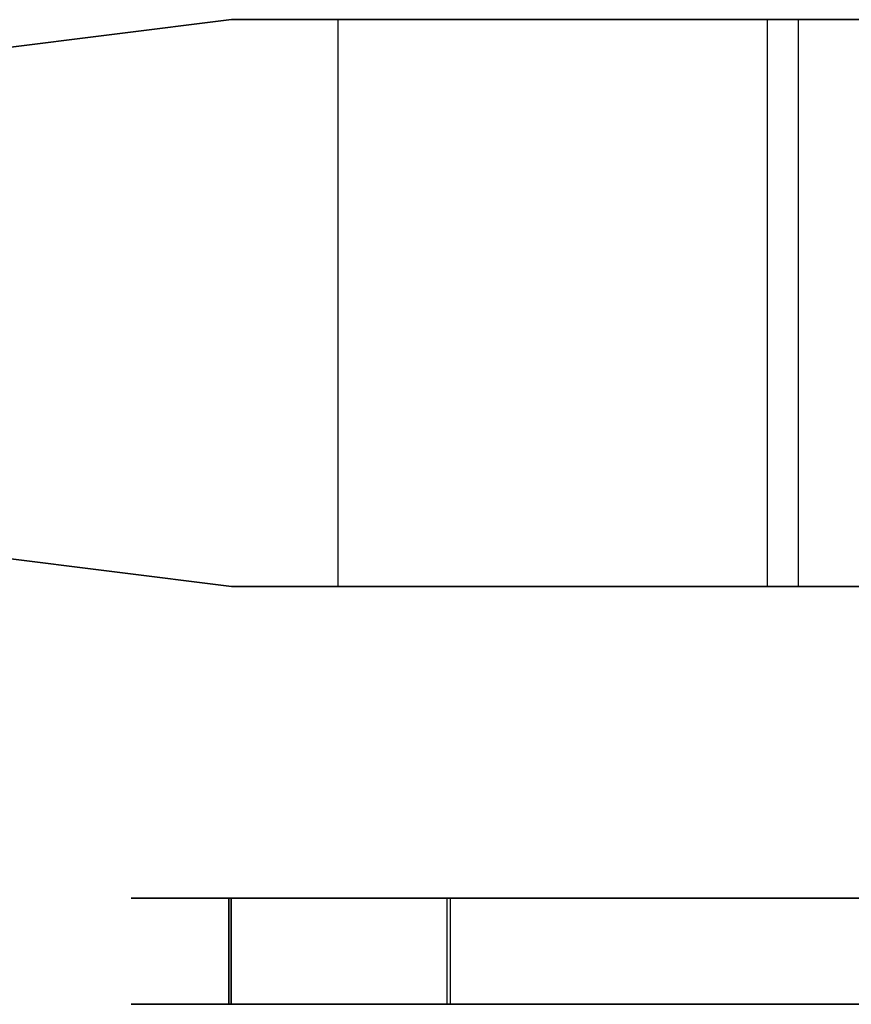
# Model space of a CAD drawing. Header units: millimetres. Extents: x 0 to 1524, y 0 to 1016.
# Tile 303 of 352: x 1391.87 to 1393.04, y 398.56 to 399.95. Entities that reach past the tile are written whole.
import ezdxf

# ---------------------------------------------------------------- set-up
doc = ezdxf.new("R2010")
doc.units = ezdxf.units.MM
doc.header["$LTSCALE"] = 83.82
doc.layers.get('0').update_dxf_attribs({"linetype": 'CONTINUOUS'})

msp = doc.modelspace()

# ---------------------------------------------------------------- linework, layer by layer
at = {"color": 6, "linetype": 'CONTINUOUS'}
for p, q in [((1392.1654, 399.9467), (1391.6654, 399.8842)), ((1391.6654, 399.8842), (1392.1654, 399.9467)), ((1392.1654, 399.9467), (1391.6654, 399.8842)), ((1391.6654, 399.8842), (1392.1654, 399.9467)), ((1392.1654, 399.9467), (1391.6654, 399.8842)), ((1391.6654, 399.8842), (1392.1654, 399.9467)), ((1392.1654, 399.9467), (1391.6654, 399.8842)), ((1391.6654, 399.8842), (1392.1654, 399.9467)), ((1391.7093, 399.8896), (1392.1654, 399.9467)), ((1392.1654, 399.9467), (1391.7093, 399.8896)), ((1391.7093, 399.8896), (1392.1654, 399.9467)), ((1392.1654, 399.9467), (1391.7093, 399.8896)), ((1391.7093, 399.8896), (1392.1654, 399.9467)), ((1392.1654, 399.9467), (1391.7093, 399.8896)), ((1391.7093, 399.8896), (1392.1654, 399.9467)), ((1392.1654, 399.9467), (1391.7093, 399.8896)), ((1392.1654, 399.9467), (1392.3154, 399.9467)), ((1392.3154, 399.9467), (1392.1654, 399.9467)), ((1392.1654, 399.9467), (1392.3154, 399.9467)), ((1392.3154, 399.9467), (1392.1654, 399.9467)), ((1392.1654, 399.9467), (1392.3154, 399.9467)), ((1392.3154, 399.9467), (1392.1654, 399.9467)), ((1392.1654, 399.9467), (1392.3154, 399.9467)), ((1392.3154, 399.9467), (1392.1654, 399.9467)), ((1392.1654, 399.9467), (1392.3154, 399.9467)), ((1392.3154, 399.9467), (1392.1654, 399.9467)), ((1392.1654, 399.9467), (1392.3154, 399.9467)), ((1392.3154, 399.9467), (1392.1654, 399.9467)), ((1392.1654, 399.9467), (1392.3154, 399.9467)), ((1392.3154, 399.9467), (1392.1654, 399.9467)), ((1392.1654, 399.9467), (1392.3154, 399.9467)), ((1392.3154, 399.9467), (1392.1654, 399.9467)), ((1392.3154, 399.9467), (1392.3154, 399.1467)), ((1392.3154, 399.9467), (1392.9214, 399.9467)), ((1392.9654, 399.9467), (1392.3154, 399.9467)), ((1392.3154, 399.9467), (1392.3154, 399.1467)), ((1392.3154, 399.9467), (1392.9654, 399.9467)), ((1392.9214, 399.9467), (1392.3154, 399.9467)), ((1392.3154, 399.9467), (1392.3154, 399.1467)), ((1392.3154, 399.9467), (1392.3154, 399.1467)), ((1392.3154, 399.9467), (1392.3154, 399.1467)), ((1392.3154, 399.9467), (1392.9214, 399.9467)), ((1392.9654, 399.9467), (1392.3154, 399.9467)), ((1392.3154, 399.9467), (1392.3154, 399.1467)), ((1392.3154, 399.9467), (1392.9654, 399.9467)), ((1392.9214, 399.9467), (1392.3154, 399.9467)), ((1392.3154, 399.9467), (1392.3154, 399.1467)), ((1392.3154, 399.9467), (1392.3154, 399.1467)), ((1392.3154, 399.9467), (1392.3154, 399.1467)), ((1392.3154, 399.9467), (1392.9214, 399.9467)), ((1392.9654, 399.9467), (1392.3154, 399.9467)), ((1392.3154, 399.9467), (1392.3154, 399.1467)), ((1392.3154, 399.9467), (1392.9654, 399.9467)), ((1392.9214, 399.9467), (1392.3154, 399.9467)), ((1392.3154, 399.9467), (1392.3154, 399.1467)), ((1392.3154, 399.9467), (1392.3154, 399.1467)), ((1392.3154, 399.9467), (1392.3154, 399.1467)), ((1392.3154, 399.9467), (1392.9214, 399.9467)), ((1392.9654, 399.9467), (1392.3154, 399.9467)), ((1392.3154, 399.9467), (1392.3154, 399.1467)), ((1392.3154, 399.9467), (1392.9654, 399.9467)), ((1392.9214, 399.9467), (1392.3154, 399.9467)), ((1392.3154, 399.9467), (1392.3154, 399.1467)), ((1392.3154, 399.9467), (1392.3154, 399.1467)), ((1392.9214, 399.9467), (1392.9214, 399.1467)), ((1394.7654, 399.9467), (1392.9214, 399.9467)), ((1392.9214, 399.9467), (1394.7654, 399.9467)), ((1392.9214, 399.9467), (1392.9214, 399.1467)), ((1392.9214, 399.9467), (1392.9214, 399.1467)), ((1394.7654, 399.9467), (1392.9214, 399.9467)), ((1392.9214, 399.9467), (1394.7654, 399.9467)), ((1392.9214, 399.9467), (1392.9214, 399.1467)), ((1392.9214, 399.9467), (1392.9214, 399.1467)), ((1394.7654, 399.9467), (1392.9214, 399.9467)), ((1392.9214, 399.9467), (1394.7654, 399.9467)), ((1392.9214, 399.9467), (1392.9214, 399.1467)), ((1392.9214, 399.9467), (1392.9214, 399.1467)), ((1394.7654, 399.9467), (1392.9214, 399.9467)), ((1392.9214, 399.9467), (1394.7654, 399.9467)), ((1392.9214, 399.9467), (1392.9214, 399.1467)), ((1392.9654, 399.9467), (1394.7654, 399.9467)), ((1392.9654, 399.9467), (1392.9654, 399.1467)), ((1392.9654, 399.9467), (1392.9654, 399.1467)), ((1394.7654, 399.9467), (1392.9654, 399.9467)), ((1392.9654, 399.9467), (1394.7654, 399.9467)), ((1392.9654, 399.9467), (1392.9654, 399.1467)), ((1392.9654, 399.9467), (1392.9654, 399.1467)), ((1394.7654, 399.9467), (1392.9654, 399.9467)), ((1392.9654, 399.9467), (1394.7654, 399.9467)), ((1392.9654, 399.9467), (1392.9654, 399.1467)), ((1392.9654, 399.9467), (1392.9654, 399.1467)), ((1394.7654, 399.9467), (1392.9654, 399.9467)), ((1392.9654, 399.9467), (1394.7654, 399.9467)), ((1392.9654, 399.9467), (1392.9654, 399.1467)), ((1392.9654, 399.9467), (1392.9654, 399.1467)), ((1394.7654, 399.9467), (1392.9654, 399.9467)), ((1391.6654, 399.2092), (1392.1654, 399.1467)), ((1392.1654, 399.1467), (1391.6654, 399.2092)), ((1391.6654, 399.2092), (1392.1654, 399.1467)), ((1392.1654, 399.1467), (1391.6654, 399.2092)), ((1391.6654, 399.2092), (1392.1654, 399.1467)), ((1392.1654, 399.1467), (1391.6654, 399.2092)), ((1391.6654, 399.2092), (1392.1654, 399.1467)), ((1392.1654, 399.1467), (1391.6654, 399.2092)), ((1392.1654, 399.1467), (1391.7093, 399.2037)), ((1391.7093, 399.2037), (1392.1654, 399.1467)), ((1392.1654, 399.1467), (1391.7093, 399.2037)), ((1391.7093, 399.2037), (1392.1654, 399.1467)), ((1392.1654, 399.1467), (1391.7093, 399.2037)), ((1391.7093, 399.2037), (1392.1654, 399.1467)), ((1392.1654, 399.1467), (1391.7093, 399.2037)), ((1391.7093, 399.2037), (1392.1654, 399.1467)), ((1392.1654, 399.1467), (1392.3154, 399.1467)), ((1392.3154, 399.1467), (1392.1654, 399.1467)), ((1392.1654, 399.1467), (1392.3154, 399.1467)), ((1392.3154, 399.1467), (1392.1654, 399.1467)), ((1392.1654, 399.1467), (1392.3154, 399.1467)), ((1392.3154, 399.1467), (1392.1654, 399.1467)), ((1392.1654, 399.1467), (1392.3154, 399.1467)), ((1392.3154, 399.1467), (1392.1654, 399.1467)), ((1392.1654, 399.1467), (1392.3154, 399.1467)), ((1392.3154, 399.1467), (1392.1654, 399.1467)), ((1392.1654, 399.1467), (1392.3154, 399.1467)), ((1392.3154, 399.1467), (1392.1654, 399.1467)), ((1392.1654, 399.1467), (1392.3154, 399.1467)), ((1392.3154, 399.1467), (1392.1654, 399.1467)), ((1392.1654, 399.1467), (1392.3154, 399.1467)), ((1392.3154, 399.1467), (1392.1654, 399.1467)), ((1392.3154, 399.1467), (1392.9654, 399.1467)), ((1392.9214, 399.1467), (1392.3154, 399.1467)), ((1392.3154, 399.1467), (1392.9214, 399.1467)), ((1392.9654, 399.1467), (1392.3154, 399.1467)), ((1392.3154, 399.1467), (1392.9654, 399.1467)), ((1392.9214, 399.1467), (1392.3154, 399.1467)), ((1392.3154, 399.1467), (1392.9214, 399.1467)), ((1392.9654, 399.1467), (1392.3154, 399.1467)), ((1392.3154, 399.1467), (1392.9654, 399.1467)), ((1392.9214, 399.1467), (1392.3154, 399.1467)), ((1392.3154, 399.1467), (1392.9214, 399.1467)), ((1392.9654, 399.1467), (1392.3154, 399.1467)), ((1392.3154, 399.1467), (1392.9654, 399.1467)), ((1392.9214, 399.1467), (1392.3154, 399.1467)), ((1392.3154, 399.1467), (1392.9214, 399.1467)), ((1392.9654, 399.1467), (1392.3154, 399.1467)), ((1392.9214, 399.1467), (1394.7654, 399.1467)), ((1394.7654, 399.1467), (1392.9214, 399.1467)), ((1392.9214, 399.1467), (1394.7654, 399.1467)), ((1394.7654, 399.1467), (1392.9214, 399.1467)), ((1392.9214, 399.1467), (1394.7654, 399.1467)), ((1394.7654, 399.1467), (1392.9214, 399.1467)), ((1392.9214, 399.1467), (1394.7654, 399.1467)), ((1394.7654, 399.1467), (1392.9214, 399.1467)), ((1394.7654, 399.1467), (1392.9654, 399.1467)), ((1392.9654, 399.1467), (1394.7654, 399.1467)), ((1394.7654, 399.1467), (1392.9654, 399.1467)), ((1392.9654, 399.1467), (1394.7654, 399.1467)), ((1394.7654, 399.1467), (1392.9654, 399.1467)), ((1392.9654, 399.1467), (1394.7654, 399.1467)), ((1394.7654, 399.1467), (1392.9654, 399.1467)), ((1392.9654, 399.1467), (1394.7654, 399.1467)), ((1392.474, 398.7067), (1392.1618, 398.7067)), ((1392.1618, 398.5567), (1392.1618, 398.7067)), ((1392.1618, 398.7067), (1392.4694, 398.7067)), ((1392.1618, 398.7067), (1392.1618, 398.5567)), ((1392.1618, 398.7067), (1392.474, 398.7067)), ((1392.1618, 398.7067), (1392.1618, 398.5567)), ((1392.1652, 398.7067), (1392.474, 398.7067)), ((1392.1652, 398.7067), (1392.1652, 398.5567)), ((1392.1652, 398.5567), (1392.1652, 398.7067)), ((1392.474, 398.7067), (1392.1652, 398.7067)), ((1392.1652, 398.5567), (1392.1652, 398.7067)), ((1392.4694, 398.7067), (1396.474, 398.7067)), ((1392.4694, 398.7067), (1392.4694, 398.5567)), ((1392.474, 398.7067), (1392.474, 398.5567)), ((1396.474, 398.7067), (1392.474, 398.7067)), ((1392.474, 398.7067), (1392.474, 398.5567)), ((1392.474, 398.7067), (1397.474, 398.7067)), ((1392.474, 398.7067), (1397.474, 398.7067)), ((1392.474, 398.7067), (1396.474, 398.7067)), ((1392.474, 398.7067), (1392.474, 398.5567)), ((1392.474, 398.7067), (1392.474, 398.5567)), ((1392.474, 398.7067), (1392.474, 398.5567)), ((1396.474, 398.7067), (1392.4766, 398.7067)), ((1392.1618, 398.5567), (1392.474, 398.5567)), ((1392.4694, 398.5567), (1392.1618, 398.5567)), ((1392.474, 398.5567), (1392.1618, 398.5567)), ((1392.474, 398.5567), (1392.1652, 398.5567)), ((1392.1652, 398.5567), (1392.474, 398.5567)), ((1396.474, 398.5567), (1392.4694, 398.5567)), ((1392.474, 398.5567), (1396.474, 398.5567)), ((1397.424, 398.5567), (1392.474, 398.5567)), ((1397.424, 398.5567), (1392.474, 398.5567)), ((1396.474, 398.5567), (1392.474, 398.5567)), ((1392.4766, 398.5567), (1396.474, 398.5567))]:
    msp.add_line(p, q, dxfattribs=at)
at = {"color": 7, "linetype": 'CONTINUOUS'}
for p, q in [((1392.4766, 398.7067), (1392.1652, 398.7067)), ((1392.1652, 398.7067), (1392.474, 398.7067)), ((1392.1652, 398.5567), (1392.4766, 398.5567)), ((1392.474, 398.5567), (1392.1652, 398.5567))]:
    msp.add_line(p, q, dxfattribs=at)
at = {"color": 6, "linetype": 'CONTINUOUS'}
for points in [[(1392.1618, 398.7067), (1392.1151, 398.7067), (1392.0761, 398.7067), (1392.0472, 398.7067), (1392.0298, 398.7067), (1392.024, 398.7067), (1392.0304, 398.7067), (1392.0485, 398.7067), (1392.078, 398.7067), (1392.1175, 398.7067), (1392.1652, 398.7067)], [(1392.1652, 398.7067), (1392.118, 398.7067), (1392.0784, 398.7067), (1392.0488, 398.7067), (1392.0306, 398.7067), (1392.024, 398.7067), (1392.0296, 398.7067), (1392.0469, 398.7067), (1392.0757, 398.7067), (1392.1146, 398.7067), (1392.1618, 398.7067)], [(1392.1652, 398.7067), (1392.118, 398.7067), (1392.0784, 398.7067), (1392.0488, 398.7067), (1392.0306, 398.7067), (1392.024, 398.7067), (1392.0296, 398.7067), (1392.0469, 398.7067), (1392.0757, 398.7067), (1392.1146, 398.7067), (1392.1618, 398.7067)], [(1392.1652, 398.5567), (1392.118, 398.5567), (1392.0784, 398.5567), (1392.0488, 398.5567), (1392.0306, 398.5567), (1392.024, 398.5567), (1392.0296, 398.5567), (1392.0469, 398.5567), (1392.0757, 398.5567), (1392.1146, 398.5567), (1392.1618, 398.5567)], [(1392.1618, 398.5567), (1392.1151, 398.5567), (1392.0761, 398.5567), (1392.0472, 398.5567), (1392.0298, 398.5567), (1392.024, 398.5567), (1392.0304, 398.5567), (1392.0485, 398.5567), (1392.078, 398.5567), (1392.1175, 398.5567), (1392.1652, 398.5567)], [(1392.1618, 398.5567), (1392.1151, 398.5567), (1392.0761, 398.5567), (1392.0472, 398.5567), (1392.0298, 398.5567), (1392.024, 398.5567), (1392.0304, 398.5567), (1392.0485, 398.5567), (1392.078, 398.5567), (1392.1175, 398.5567), (1392.1652, 398.5567)]]:
    msp.add_lwpolyline(points, dxfattribs=at)

doc.saveas('drawing.dxf')
